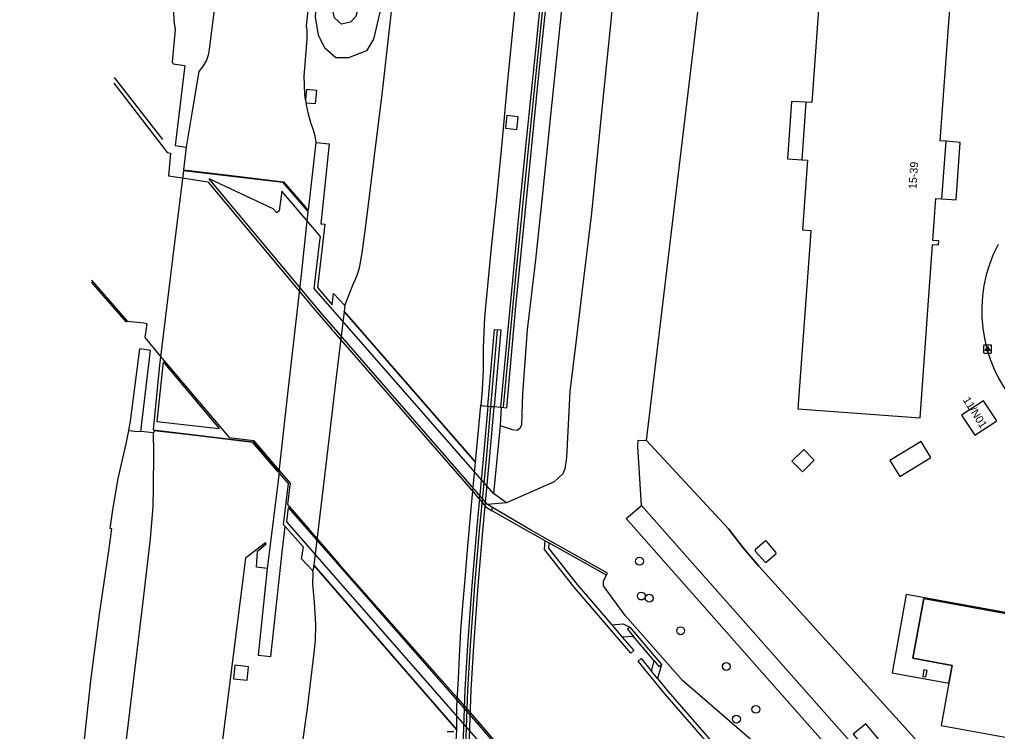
# Model space of a CAD drawing. Extents: x 157466 to 158888, y 383063 to 384677.
# Drawn here: x 157715.2 to 157837.3, y 383370.1 to 383459 of the extents above; entities that cross this region are included whole.
import ezdxf

# ---------------------------------------------------------------- set-up
doc = ezdxf.new("R2010")
doc.units = 0
for name, color, linetype in [('IMGEO_Berm_gesloten', 7, 'Continuous'), ('IMGEO_Berm_groen', 7, 'Continuous'), ('IMGEO_Boom', 7, 'Continuous'), ('IMGEO_Geluidsscherm', 7, 'Continuous'), ('IMGEO_Grasland_overig', 7, 'Continuous'), ('IMGEO_Groenvoorziening', 7, 'Continuous'), ('IMGEO_Hek', 7, 'Continuous'), ('IMGEO_Kademuur', 7, 'Continuous'), ('IMGEO_Kolk', 7, 'Continuous'), ('IMGEO_Lage_trafo', 7, 'Continuous'), ('IMGEO_Lichtpunt', 7, 'Continuous'), ('IMGEO_Muur', 7, 'Continuous'), ('IMGEO_Pand', 7, 'Continuous'), ('IMGEO_Pand_nummerreeks', 7, 'Continuous'), ('IMGEO_Pand_overbouw', 7, 'Continuous'), ('IMGEO_Rijbaan_autosnelweg', 7, 'Continuous'), ('IMGEO_Rijbaan_autoweg', 7, 'Continuous'), ('IMGEO_Terreindeel_gesloten', 7, 'Continuous'), ('IMGEO_Voetpad_open', 7, 'Continuous'), ('IMGEO_Waterloop', 7, 'Continuous')]:
    doc.layers.add(name, color=color, linetype=linetype)

msp = doc.modelspace()

# ---------------------------------------------------------------- linework, layer by layer
at = {"layer": 'IMGEO_Berm_gesloten'}
for points in [[(157730.35, 383407.53), (157731.55, 383417.62), (157730.23, 383417.83)], [(157728.84, 383407.66), (157729.59, 383407.59), (157730.35, 383407.53)], [(157748.36, 383395.66), (157748.15, 383395.89), (157748.78, 383401.04), (157748.74, 383401.08), (157747.62, 383402.37)], [(157746.12, 383390.44), (157744.99, 383379.61), (157746.58, 383379.44), (157748.04, 383392.83), (157748.36, 383395.66)]]:
    msp.add_lwpolyline(points, dxfattribs=at)
at = {"layer": 'IMGEO_Berm_groen'}
for points in [[(157800.5, 383563.02), (157798.68, 383546.39), (157797.17, 383538.45), (157796.44, 383535.14), (157796.09, 383531.87), (157795.01, 383521.6), (157793.24, 383505.41), (157791.69, 383490.9), (157790.43, 383476.87), (157790.07, 383473.45), (157789.08, 383459.19), (157787.79, 383446.58), (157786.64, 383434.77), (157785.43, 383424.89), (157784.7, 383418.61), (157783.95, 383412.53), (157783.51, 383404.28), (157783.29, 383402.85), (157783.04, 383402.24), (157782.51, 383401.73), (157781.97, 383401.23), (157776.02, 383398.61)], [(157775.21, 383408.27), (157776.73, 383407.78), (157777.37, 383407.68), (157777.78, 383408.03), (157777.92, 383408.41), (157778.08, 383412.24), (157778.66, 383420.21), (157779.67, 383428.94), (157780.51, 383436.82), (157781.58, 383447.39), (157782.88, 383459.78), (157783.95, 383472.8), (157785.3, 383482.64), (157786.28, 383492.76), (157787.45, 383503.32), (157788.51, 383512.39), (157789.72, 383522.54), (157790.97, 383533.67), (157791.78, 383540.5), (157793.3, 383551.9), (157794.45, 383561.46)], [(157772.47, 383557.5), (157769.75, 383534.44), (157767.33, 383514.1), (157764.71, 383492.17), (157762.11, 383472.41), (157760.36, 383460.57), (157759.42, 383456.52), (157758.55, 383455.04), (157756.28, 383454.17), (157754.71, 383454.2), (157753.31, 383455.37), (157752.52, 383456.99), (157752.18, 383459.31), (157753.22, 383473.09), (157755.4, 383491.03), (157758.05, 383513.38), (157760.14, 383531.23), (157761.99, 383546.05)], [(157764.73, 383528.53), (157763.64, 383518.84), (157762.41, 383508.68), (157760.11, 383489.64), (157759.05, 383481.31), (157758.34, 383473.98), (157758.39, 383466.9), (157758.03, 383462.6), (157757.22, 383459.36), (157756.55, 383458.64), (157755.4, 383458.4), (157754.55, 383459.18), (157754.05, 383461.43), (157755.19, 383471.84), (157756.69, 383480.31), (157758.01, 383493.84), (157759.32, 383505.47), (157761.08, 383520.7), (157762.87, 383531.75), (157764.06, 383543.03), (157764.93, 383551.68)], [(157734.37, 383453.44), (157735.85, 383453.23), (157734.63, 383443.25), (157736, 383443.04)], [(157750.98, 383448.58), (157752.16, 383448.46), (157752.32, 383450.09), (157751.04, 383450.21), (157750.92, 383448.95)], [(157777.29, 383445.24), (157777.46, 383446.83), (157776.06, 383446.98), (157775.89, 383445.39), (157777.29, 383445.24)], [(157752.24, 383443.61), (157753.89, 383443.44), (157752.83, 383433.47), (157753.33, 383433.4), (157752.4, 383425.52), (157754.24, 383423.35), (157754.43, 383424.75), (157755.83, 383423.26)], [(157772.82, 383410.77), (157773.68, 383410.7)], [(157774.47, 383410.63), (157775.27, 383410.56)], [(157731.94, 383407.38), (157730.35, 383407.53)], [(157775.21, 383408.27), (157774.38, 383399.78)], [(157776.02, 383398.61), (157774.38, 383399.78)], [(157751.85, 383390.13), (157750.42, 383391.63), (157750.66, 383393.08), (157748.36, 383395.66)], [(157742.09, 383378.35), (157741.9, 383376.66), (157743.61, 383376.47), (157743.8, 383378.16), (157742.09, 383378.35)]]:
    msp.add_lwpolyline(points, dxfattribs=at)
at = {"layer": 'IMGEO_Boom'}
for centre in [(157792.63, 383391.33), (157792.87, 383386.98), (157793.85, 383386.72), (157797.77, 383382.65), (157803.48, 383378.19), (157807.16, 383372.84), (157804.74, 383371.62)]:
    msp.add_circle(centre, 0.489, dxfattribs=at)
at = {"layer": 'IMGEO_Geluidsscherm'}
for points in [[(157775.64, 383410.57), (157777.16, 383426.45), (157778.83, 383443.21), (157781.13, 383466.12), (157781.78, 383472.32)], [(157774.07, 383410.61), (157774.91, 383420.16)], [(157771.64, 383351.98), (157771.29, 383357.02), (157770.96, 383363.37), (157770.95, 383366.41), (157771, 383369.37), (157771.21, 383375.29), (157771.53, 383380.79), (157772.08, 383388.27), (157772.66, 383395.13), (157773.51, 383404.07), (157774.07, 383410.59)]]:
    msp.add_lwpolyline(points, dxfattribs=at)
at = {"layer": 'IMGEO_Grasland_overig'}
msp.add_lwpolyline([(157775.36, 383410.55), (157775.21, 383408.27)], dxfattribs=at)
at = {"layer": 'IMGEO_Groenvoorziening'}
for points in [[(157793.51, 383406.39), (157809.33, 383538.41), (157811.75, 383563.61), (157812.32, 383569.69), (157813.69, 383576.98), (157815.22, 383583.7), (157815.67, 383592.21), (157815.7, 383603.02), (157816.42, 383619.32), (157817.02, 383622.58), (157818.37, 383625.46), (157820.11, 383629.88), (157821.08, 383631.55)], [(157792.9, 383398.29), (157792.44, 383405.69), (157792.45, 383406.43), (157793.51, 383406.39)], [(157793.51, 383406.39), (157803.74, 383395.36), (157805.59, 383393), (157807.53, 383390.72), (157849.7, 383344.14), (157889.59, 383300.09), (157949.89, 383232.91)], [(157776.02, 383398.61), (157773.65, 383398.4)], [(157840.7, 383340.13), (157819.87, 383363.95), (157790.96, 383396.65), (157792.9, 383398.29)], [(157948.97, 383232.31), (157933.28, 383250), (157922.54, 383262.11), (157912.57, 383272.68), (157895.75, 383287.54), (157892.35, 383290.29), (157878.36, 383302.97), (157857.16, 383325.09), (157844.56, 383339.58), (157839.42, 383345.49), (157821.75, 383365.65), (157792.9, 383398.29)], [(157837.43, 383333.25), (157828.19, 383343.8), (157823.46, 383348.3), (157819.51, 383352.48), (157813.42, 383359.65), (157810.11, 383364.18), (157809.45, 383365.75), (157808.5, 383367.38), (157798.02, 383376.43), (157790.86, 383384.56), (157788.14, 383388.24), (157788.14, 383388.9), (157788.49, 383389.58)], [(157789.18, 383383.38), (157790.6, 383383.51), (157791.43, 383383.1)], [(157795.38, 383378.42), (157794.89, 383376.68)], [(157821.18, 383367.48), (157822.78, 383368.8), (157820.92, 383371.05), (157819.32, 383369.73), (157821.18, 383367.48)]]:
    msp.add_lwpolyline(points, dxfattribs=at)
at = {"layer": 'IMGEO_Hek'}
for points in [[(157793.51, 383406.39), (157809.33, 383538.41)], [(157849.7, 383344.14), (157807.53, 383390.72), (157805.59, 383393), (157803.74, 383395.36), (157793.51, 383406.39)]]:
    msp.add_lwpolyline(points, dxfattribs=at)
at = {"layer": 'IMGEO_Kademuur'}
for points in [[(157733.09, 383444), (157727.06, 383451.72)], [(157726.98, 383451.01), (157733.25, 383442.85), (157733.64, 383442.34), (157734.07, 383442.27), (157733.81, 383439.44), (157735.55, 383439.18), (157738.7, 383438.7), (157750.17, 383425), (157751.32, 383423.62), (157751.62, 383423.27), (157754.21, 383420.25), (157754.22, 383420.24), (157754.45, 383419.97), (157755.27, 383419.03), (157771.8, 383400.02), (157773.5, 383398.07), (157774.24, 383397.64)], [(157773.65, 383398.4), (157752.75, 383422.45), (157751.32, 383424.16), (157738.86, 383439.09)], [(157724.14, 383426.16), (157728.5, 383421.18)], [(157724.17, 383426.43), (157728.64, 383421.32), (157730.72, 383421.08), (157731.08, 383421.03), (157730.83, 383419.26), (157732.82, 383416.91), (157741.36, 383406.78), (157744.41, 383406.4), (157747.63, 383402.65), (157748.77, 383401.32), (157749, 383401.05), (157748.97, 383400.83), (157748.68, 383398.42), (157751.21, 383395.49), (157751.51, 383395.14), (157752.39, 383394.12), (157755.09, 383390.99), (157769.88, 383374.22), (157772.56, 383371.18)], [(157733.14, 383416.22), (157740.15, 383407.91)], [(157748.74, 383398.05), (157756.7, 383388.97), (157772.54, 383370.9)], [(157774.27, 383398.05), (157773.65, 383398.4)], [(157774.24, 383397.64), (157774.25, 383397.85), (157774.27, 383398.05)], [(157780.83, 383393.89), (157779.58, 383394.59), (157778.98, 383394.93), (157774.24, 383397.64)], [(157788.49, 383389.58), (157788.63, 383389.85), (157779.14, 383395.15), (157774.27, 383398.05)], [(157790.48, 383381.87), (157791.92, 383380.2), (157791.55, 383379.87), (157784.47, 383388.1), (157780.76, 383392.79), (157780.83, 383393.89)], [(157780.83, 383393.89), (157781.32, 383393.62)], [(157781.32, 383393.62), (157781.27, 383392.95), (157784.85, 383388.42), (157789.18, 383383.38)], [(157788.49, 383389.58), (157781.32, 383393.62)], [(157789.18, 383383.38), (157790.48, 383381.87)], [(157791.43, 383383.1), (157791.12, 383382.84), (157791.9, 383381.92)], [(157791.43, 383383.1), (157795.38, 383378.42)], [(157794.46, 383378.88), (157791.9, 383381.92)], [(157804.92, 383365.03), (157804.54, 383364.7), (157803.61, 383365.79), (157795.81, 383374.78), (157792.45, 383378.85), (157792.84, 383379.17), (157794.14, 383377.59)], [(157794.46, 383378.88), (157795.07, 383378.16), (157795.38, 383378.42)], [(157794.89, 383376.68), (157794.14, 383377.59)], [(157794.89, 383376.68), (157796.19, 383375.1), (157803.99, 383366.12), (157804.77, 383365.21)], [(157772.54, 383370.9), (157772.56, 383371.18)], [(157772.54, 383370.9), (157772.57, 383370.87), (157773.27, 383370.04), (157774.8, 383368.26)], [(157772.56, 383371.18), (157775.58, 383367.65), (157789.29, 383351.59), (157799.67, 383339.61), (157806.59, 383328.61), (157810.16, 383324.4), (157817.68, 383315.65), (157826.52, 383305.77), (157840.42, 383289.58), (157854.83, 383273.11), (157862.39, 383264.76), (157870.02, 383255.99), (157904.33, 383217.35), (157912.6, 383208.2), (157912.67, 383208.12), (157912.74, 383208.04), (157912.82, 383207.94), (157916.55, 383203.62), (157918.51, 383201.35), (157920.83, 383198.66)]]:
    msp.add_lwpolyline(points, dxfattribs=at)
at = {"layer": 'IMGEO_Kolk'}
msp.add_line((157768.6, 383370.08), (157769.46, 383370.08), dxfattribs=at)
msp.add_lwpolyline([(157768.6, 383370.08), (157769.46, 383370.08)], dxfattribs=at)
at = {"layer": 'IMGEO_Lage_trafo'}
for points in [[(157814.45, 383403.95), (157813.14, 383405.27), (157811.68, 383403.82), (157812.99, 383402.5), (157814.45, 383403.95)], [(157808.47, 383391.22), (157809.69, 383392.29), (157809.68, 383392.48), (157808.48, 383393.82), (157808.31, 383393.83), (157807.09, 383392.76), (157807.1, 383392.58), (157808.31, 383391.23), (157808.47, 383391.22)]]:
    msp.add_lwpolyline(points, dxfattribs=at)
at = {"layer": 'IMGEO_Lichtpunt'}
for p, q in [((157835.62, 383418.22), (157835.62, 383417.41)), ((157835.62, 383418.22), (157835.62, 383417.41)), ((157836.52, 383418.31), (157835.71, 383418.31)), ((157836.52, 383418.31), (157835.71, 383418.31)), ((157836.61, 383417.41), (157836.61, 383418.22)), ((157836.61, 383417.41), (157836.61, 383418.22)), ((157835.71, 383417.32), (157836.52, 383417.32)), ((157835.71, 383417.32), (157836.52, 383417.32))]:
    msp.add_line(p, q, dxfattribs=at)
for points in [[(157835.99, 383417.88), (157836.03, 383417.85), (157835.84, 383417.59), (157835.8, 383417.62), (157835.99, 383417.88)], [(157836.09, 383417.83), (157836.14, 383417.83), (157836.14, 383417.51), (157836.09, 383417.51), (157836.09, 383417.83)], [(157836.2, 383417.85), (157836.24, 383417.88), (157836.43, 383417.62), (157836.39, 383417.59), (157836.2, 383417.85)]]:
    msp.add_lwpolyline(points, dxfattribs=at)
msp.add_circle((157836.12, 383418.02), 0.0994, dxfattribs=at)
for centre, start, end in [((157835.71, 383418.22), 90, 180), ((157835.71, 383418.22), 90, 180), ((157836.52, 383418.22), 0, 90), ((157836.52, 383418.22), 0, 90), ((157835.71, 383417.41), 180, 270), ((157835.71, 383417.41), 180, 270), ((157836.52, 383417.41), 270, 0), ((157836.52, 383417.41), 270, 360)]:
    msp.add_arc(centre, 0.0946, start, end, dxfattribs=at)
at = {"layer": 'IMGEO_Muur'}
for points in [[(157792.36, 383566.43), (157791.13, 383555.94), (157789.92, 383546), (157788.78, 383536.09), (157787.7, 383527.32), (157786.61, 383518.28), (157785.32, 383507.41), (157784.41, 383499.57), (157783.52, 383491.59), (157782.46, 383481.87), (157781.4, 383472.33), (157780.93, 383468.08), (157779.61, 383454.76), (157778.52, 383444.26), (157777.53, 383434.4), (157776.66, 383425.1), (157775.88, 383417.21), (157775.27, 383410.56)], [(157775.36, 383410.55), (157776.07, 383410.48), (157777.19, 383423.19), (157778.19, 383433.09), (157779.04, 383441.94), (157780.1, 383452.49), (157781.17, 383462.85), (157782.14, 383472.11), (157782.73, 383477.33), (157783.73, 383486.74), (157784.7, 383495.59), (157785.83, 383505.18), (157786.76, 383513.66), (157787.88, 383522.37), (157789.04, 383531.66), (157790.93, 383547.54), (157791.82, 383554.8), (157793.22, 383566.87)], [(157773.68, 383410.7), (157774.52, 383420.27), (157775.32, 383420.2), (157774.47, 383410.63)], [(157771.24, 383351.92), (157772.04, 383351.98), (157771.69, 383357.04), (157771.36, 383363.38), (157771.35, 383366.41), (157771.4, 383369.36), (157771.61, 383375.27), (157771.93, 383380.76), (157772.48, 383388.24), (157773.06, 383395.09), (157773.91, 383404.04), (157774.47, 383410.57), (157773.67, 383410.65), (157773.11, 383404.11), (157772.27, 383395.16), (157771.68, 383388.3), (157771.13, 383380.82), (157770.82, 383375.31), (157770.6, 383369.38), (157770.55, 383366.42), (157770.56, 383363.35), (157770.89, 383356.99), (157771.24, 383351.92)], [(157773.68, 383410.7), (157774.47, 383410.63)], [(157775.27, 383410.56), (157775.36, 383410.55)]]:
    msp.add_lwpolyline(points, dxfattribs=at)
at = {"layer": 'IMGEO_Pand'}
for points in [[(157830.92, 383443.76), (157830.18, 383443.82), (157832.68, 383477.89), (157833.39, 383477.83), (157833.43, 383478.31), (157832.67, 383478.36), (157832.92, 383481.93), (157832.27, 383482), (157831.97, 383477.94), (157830.77, 383478), (157831.03, 383482.01), (157825.74, 383482.4), (157817.69, 383483.05), (157817.44, 383479.49), (157817.38, 383478.75), (157816.33, 383478.83), (157814.14, 383448.59), (157813.41, 383448.63)], [(157813.41, 383448.63), (157811.62, 383448.74), (157811.1, 383441.59), (157812.89, 383441.45)], [(157813.41, 383448.63), (157812.89, 383441.45)], [(157830.39, 383436.58), (157830.92, 383443.76)], [(157830.39, 383436.58), (157832.17, 383436.46), (157832.7, 383443.62), (157830.92, 383443.76)], [(157812.89, 383441.45), (157813.62, 383441.39), (157812.99, 383432.69), (157814.03, 383432.61), (157813.98, 383431.93), (157812.42, 383410.35), (157827.67, 383409.25), (157829.25, 383430.89), (157829.99, 383430.82), (157830.02, 383431.32), (157829.26, 383431.36), (157829.65, 383436.63), (157830.39, 383436.58)], [(157834.52, 383407.05), (157837.26, 383408.86), (157835.6, 383411.37), (157832.86, 383409.56), (157834.52, 383407.05)], [(157823.92, 383403.89), (157825.13, 383401.92), (157829.01, 383404.3), (157827.8, 383406.28), (157823.92, 383403.89)], [(157867.94, 383377.14), (157866.73, 383377.36), (157867.14, 383379.58), (157828.13, 383386.66), (157826.77, 383379.22), (157831.67, 383378.32), (157831.26, 383376.11), (157830.31, 383370.81), (157864.65, 383364.57), (157874.58, 383362.76), (157877.22, 383362.29), (157878.19, 383367.57), (157878.69, 383370.27), (157876.5, 383370.65), (157877.37, 383375.42), (157870.75, 383376.62)], [(157828.56, 383377.68), (157828.16, 383377.76), (157828.01, 383376.96), (157828.41, 383376.89), (157828.56, 383377.68)]]:
    msp.add_lwpolyline(points, dxfattribs=at)
at = {"layer": 'IMGEO_Pand_overbouw'}
msp.add_lwpolyline([(157883.5, 383376.72), (157825.95, 383387.16), (157824.18, 383377.39), (157831.26, 383376.11), (157831.67, 383378.32), (157826.77, 383379.22), (157828.13, 383386.66), (157867.14, 383379.58), (157866.73, 383377.36), (157867.94, 383377.14)], dxfattribs=at)
at = {"layer": 'IMGEO_Rijbaan_autosnelweg'}
for points in [[(157734.37, 383453.44), (157734.29, 383453.63), (157734.66, 383457.7), (157734.52, 383458.77), (157734.41, 383461.53), (157734.4, 383463.16), (157734.48, 383465.43), (157735.05, 383470.31), (157736.7, 383483.98), (157738.96, 383501.74), (157740.63, 383515.45), (157742.64, 383533.18), (157744.35, 383547.17), (157746, 383562.03)], [(157751.25, 383559.31), (157750, 383548.54), (157749, 383539.92), (157747.85, 383530.41), (157746.68, 383520.6), (157745.65, 383511.84), (157744.65, 383503.32), (157743.7, 383495.51), (157742.78, 383488.2), (157741.88, 383480.39), (157740.95, 383472.58), (157740.28, 383466.46), (157739.72, 383461.82), (157738.88, 383455.28), (157738.75, 383454.51), (157738.54, 383453.88), (157738.12, 383453.19), (157737.57, 383452.49), (157736.79, 383447.79), (157736, 383443.04)], [(157750.92, 383448.95), (157750.83, 383449.59), (157750.77, 383450.82), (157750.75, 383451.86), (157751.13, 383456.51), (157751.14, 383457.59), (157751.03, 383458.17), (157751.58, 383463.16), (157752.77, 383473.47), (157754.21, 383485.33), (157755.49, 383496.64), (157757, 383509.6), (157758.37, 383520.77), (157760.03, 383534.68), (157761.54, 383547.34)], [(157750.92, 383448.95), (157750.98, 383448.58)], [(157752.24, 383443.61), (157752.13, 383444.46), (157751.88, 383445.28), (157751.63, 383445.96), (157751.29, 383447.16), (157751.02, 383448.33), (157750.98, 383448.58)], [(157736, 383443.04), (157735.68, 383440.18), (157741.34, 383439.52), (157748.17, 383438.71), (157750.93, 383435.54), (157751.28, 383435.15), (157752.24, 383443.61)], [(157744.89, 383439), (157741.33, 383439.42), (157735.67, 383440.09), (157734.54, 383431.13), (157732.68, 383415.81), (157731.88, 383407.75), (157737.48, 383407.07), (157744.38, 383406.24), (157747.64, 383402.5), (157748.74, 383412.6), (157750.4, 383427.1), (157751.26, 383435.01), (157748.12, 383438.61), (157744.89, 383439)], [(157728.84, 383407.66), (157729.06, 383408.8), (157730.23, 383417.83)], [(157715.2, 383300.98), (157716.35, 383311.12), (157717.54, 383321.14), (157718.77, 383331.33), (157720.14, 383342.9), (157721.63, 383355.46), (157723, 383366.37), (157724.1, 383376.39), (157725.2, 383384.72), (157726.33, 383392.63), (157726.74, 383395.39), (157726.51, 383395.42), (157726.85, 383397.75), (157727.51, 383401.67), (157728.52, 383405.98), (157728.84, 383407.66)], [(157720.4, 383301.42), (157721.68, 383311.85), (157722.87, 383321.43), (157724, 383330.52), (157725.01, 383339.47), (157726.25, 383349.96), (157727.11, 383357.06), (157728.16, 383365.99), (157729.44, 383376.31), (157730.64, 383386.31), (157731.55, 383394.13), (157731.9, 383398.17), (157731.94, 383400.5), (157731.96, 383404.91), (157731.94, 383407.38)], [(157747.62, 383402.37), (157747.39, 383402.63), (157744.33, 383406.15), (157737.46, 383406.97), (157731.99, 383407.63), (157731.94, 383407.38)], [(157747.62, 383402.37), (157746.12, 383390.44)], [(157746.12, 383390.44), (157744.78, 383390.57), (157744.93, 383392.57), (157746.01, 383393.5), (157745.93, 383393.63), (157743.43, 383391.7), (157742.34, 383383.18), (157740.45, 383368.37), (157739.63, 383361.91)]]:
    msp.add_lwpolyline(points, dxfattribs=at)
at = {"layer": 'IMGEO_Rijbaan_autoweg'}
for points in [[(157755.83, 383423.26), (157756.29, 383424.41), (157756.92, 383426.01), (157757.17, 383426.55), (157757.42, 383427.19), (157757.64, 383427.98), (157757.84, 383428.87), (157757.99, 383429.83), (157758.46, 383433.22), (157759.45, 383441.28), (157760.53, 383449.98), (157761.61, 383459.58), (157762.42, 383466.49), (157763.52, 383475.84), (157764.73, 383485.82), (157765.8, 383495.04), (157767.05, 383505.46), (157768.14, 383515.2), (157769.32, 383525.34), (157770.66, 383536.36), (157771.82, 383545.62), (157772.86, 383554.33), (157774.18, 383564.83)], [(157788.61, 383561.98), (157787.51, 383553.16), (157786.39, 383542.54), (157785.11, 383533.04), (157783.83, 383522.48), (157782.68, 383512.84), (157781.49, 383502.06), (157780.26, 383491.9), (157779.02, 383479.97), (157777.97, 383469.63), (157777.06, 383460.48), (157776.15, 383451.36), (157775.43, 383443.54), (157774.76, 383436.73), (157774.11, 383430.52), (157773.29, 383421.81), (157773.12, 383417.94), (157773.09, 383415.25), (157773, 383412.73), (157772.82, 383410.77)], [(157755.83, 383423.26), (157755.73, 383422.5), (157772.16, 383403.68), (157772.82, 383410.77)], [(157772.16, 383403.68), (157755.73, 383422.5), (157754.71, 383413.97), (157753.46, 383403.38), (157751.96, 383390.83), (157769.82, 383370.3), (157769.82, 383373.23), (157770.02, 383376.71), (157770.13, 383379.42), (157770.32, 383382.69), (157770.56, 383385.79), (157770.84, 383389.04), (157771.11, 383392.27), (157771.59, 383397.86), (157772.16, 383403.68)], [(157741.99, 383297.34), (157744.03, 383313.26), (157745.91, 383328.77), (157747.86, 383346.01), (157749.71, 383362.66), (157751.17, 383372.93), (157752.01, 383379.89), (157752.15, 383381.45), (157752.2, 383383.42), (157752.05, 383386.21), (157751.91, 383387.61), (157751.84, 383388.47), (157751.86, 383389.83), (157751.85, 383390.13)], [(157770.42, 383351.81), (157769.92, 383358.63), (157769.71, 383363.54), (157769.69, 383368.21), (157769.82, 383370.3), (157751.96, 383390.83), (157751.85, 383390.13)]]:
    msp.add_lwpolyline(points, dxfattribs=at)
at = {"layer": 'IMGEO_Terreindeel_gesloten'}
for points in [[(157774.38, 383399.78), (157751.98, 383425.4), (157752.71, 383431.33), (157752.79, 383431.89), (157747.94, 383437.54), (157747.61, 383435.09), (157747.33, 383434.84), (157746.89, 383435.34), (157738.86, 383439.09)], [(157733.14, 383416.22), (157732.36, 383408.77), (157740.15, 383407.91)], [(157748.74, 383398.05), (157748.55, 383396.27), (157772.27, 383369.16), (157772.33, 383367.66), (157772.4, 383366.16)]]:
    msp.add_lwpolyline(points, dxfattribs=at)
at = {"layer": 'IMGEO_Voetpad_open'}
msp.add_arc((157853.23, 383422.62), 17.85, 152.3853, 221.6187, dxfattribs=at)
at = {"layer": 'IMGEO_Waterloop'}
for points in [[(157791.9, 383381.92), (157790.48, 383381.87)], [(157794.14, 383377.59), (157794.46, 383378.88)]]:
    msp.add_lwpolyline(points, dxfattribs=at)

# ---------------------------------------------------------------- texts
at = {"layer": 'IMGEO_Pand_nummerreeks'}
for s, rotation, p in [('15-39', 85.7892, (157827.21, 383437.76)), ('11/N01', 302.2929, (157832.98, 383411.47))]:
    msp.add_text(s, height=1, rotation=rotation, dxfattribs=at).set_placement(p)

doc.saveas('drawing.dxf')
